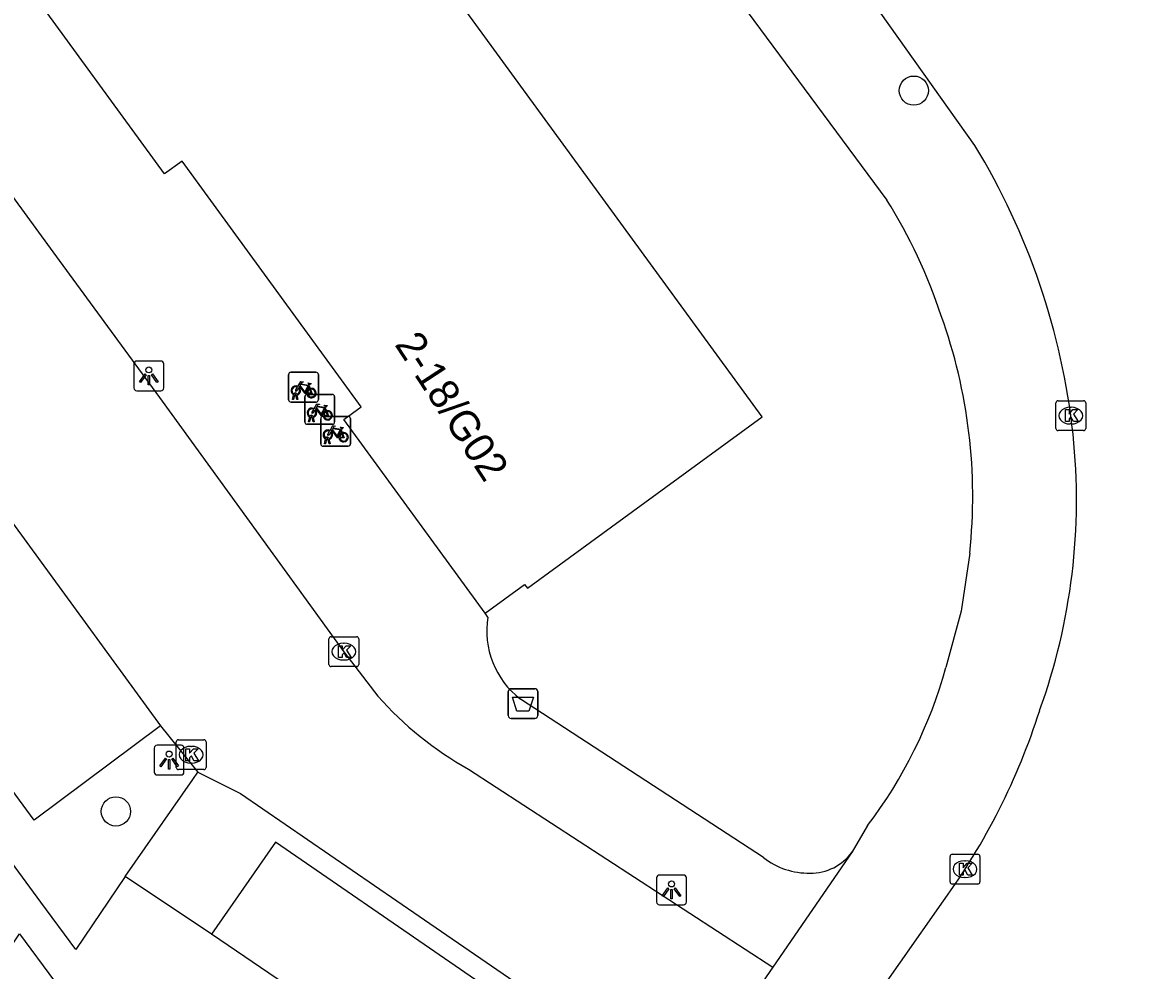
# Model space of a CAD drawing. Extents: x 159040 to 160094, y 381214 to 382518.
# Drawn here: x 159843.26 to 159881.08, y 382112.4 to 382144.15 of the extents above; entities that cross this region are included whole.
import ezdxf

# ---------------------------------------------------------------- set-up
doc = ezdxf.new("R2010")
doc.units = 0
for name, color, linetype in [('IMGEO_Afvalbak', 7, 'Continuous'), ('IMGEO_Boom', 7, 'Continuous'), ('IMGEO_Fietsenrek', 7, 'Continuous'), ('IMGEO_Kolk', 7, 'Continuous'), ('IMGEO_Lichtpunt', 7, 'Continuous'), ('IMGEO_Pand', 7, 'Continuous'), ('IMGEO_Pand_nummerreeks', 7, 'Continuous'), ('IMGEO_Parkeervlak_open', 7, 'Continuous'), ('IMGEO_Rijbaan_lokaal_gesloten', 7, 'Continuous'), ('IMGEO_Rijbaan_lokaal_open', 7, 'Continuous'), ('IMGEO_Voetpad_gesloten', 7, 'Continuous'), ('IMGEO_Voetpad_open', 7, 'Continuous')]:
    doc.layers.add(name, color=color, linetype=linetype)

msp = doc.modelspace()

# ---------------------------------------------------------------- linework, layer by layer
at = {"layer": 'IMGEO_Afvalbak'}
for p, q in [((159859.526, 382120.94), (159859.526, 382121.74)), ((159859.526, 382121.74), (159859.526, 382120.94)), ((159859.626, 382121.84), (159860.416, 382121.84)), ((159860.416, 382121.84), (159859.626, 382121.84)), ((159860.516, 382121.74), (159860.516, 382120.94)), ((159860.516, 382120.94), (159860.516, 382121.74)), ((159860.416, 382120.84), (159859.626, 382120.84)), ((159859.626, 382120.84), (159860.416, 382120.84))]:
    msp.add_line(p, q, dxfattribs=at)
msp.add_lwpolyline([(159859.669, 382121.554), (159860.373, 382121.554), (159860.224, 382121.084), (159859.818, 382121.084), (159859.669, 382121.554)], dxfattribs=at)
for centre, start, end in [((159859.626, 382121.74), 90, 180), ((159859.626, 382121.74), 90, 180), ((159860.416, 382121.74), 0, 90), ((159860.416, 382121.74), 360, 90), ((159859.626, 382120.94), 180, 270), ((159859.626, 382120.94), 180, 270), ((159860.416, 382120.94), 270, 0), ((159860.416, 382120.94), 270, 0)]:
    msp.add_arc(centre, 0.1, start, end, dxfattribs=at)
at = {"layer": 'IMGEO_Boom'}
for centre in [(159873.117, 382141.87), (159846.385, 382117.729)]:
    msp.add_circle(centre, 0.489, dxfattribs=at)
at = {"layer": 'IMGEO_Fietsenrek'}
for p, q in [((159852.17, 382131.514), (159852.17, 382132.355)), ((159852.17, 382132.355), (159852.17, 382131.514)), ((159852.245, 382132.439), (159853.086, 382132.439)), ((159853.086, 382132.439), (159852.245, 382132.439)), ((159853.17, 382132.364), (159853.17, 382131.523)), ((159853.17, 382131.523), (159853.17, 382132.364)), ((159852.857, 382131.988), (159852.893, 382131.893)), ((159853.095, 382131.439), (159852.254, 382131.439)), ((159852.254, 382131.439), (159853.095, 382131.439)), ((159852.297, 382131.523), (159852.336, 382131.683)), ((159852.331, 382131.523), (159852.297, 382131.523)), ((159852.366, 382131.671), (159852.331, 382131.523)), ((159852.408, 382131.695), (159852.407, 382131.699)), ((159852.449, 382131.523), (159852.415, 382131.665)), ((159852.439, 382131.706), (159852.44, 382131.699)), ((159852.447, 382131.669), (159852.482, 382131.523)), ((159852.482, 382131.523), (159852.449, 382131.523)), ((159852.713, 382130.77), (159852.713, 382131.611)), ((159852.713, 382131.611), (159852.713, 382130.77)), ((159852.788, 382131.695), (159853.629, 382131.695)), ((159853.629, 382131.695), (159852.788, 382131.695)), ((159853.713, 382131.62), (159853.713, 382130.779)), ((159853.713, 382130.779), (159853.713, 382131.62)), ((159853.4, 382131.244), (159853.436, 382131.149)), ((159853.638, 382130.695), (159852.797, 382130.695)), ((159852.797, 382130.695), (159853.638, 382130.695)), ((159852.84, 382130.779), (159852.879, 382130.939)), ((159852.874, 382130.779), (159852.84, 382130.779)), ((159852.909, 382130.927), (159852.874, 382130.779)), ((159852.951, 382130.951), (159852.95, 382130.955)), ((159852.992, 382130.779), (159852.958, 382130.921)), ((159852.982, 382130.962), (159852.983, 382130.955)), ((159852.99, 382130.925), (159853.025, 382130.779)), ((159853.025, 382130.779), (159852.992, 382130.779)), ((159853.246, 382130.036), (159853.246, 382130.877)), ((159853.246, 382130.877), (159853.246, 382130.036)), ((159853.321, 382130.961), (159854.162, 382130.961)), ((159854.162, 382130.961), (159853.321, 382130.961)), ((159854.246, 382130.886), (159854.246, 382130.045)), ((159854.246, 382130.045), (159854.246, 382130.886)), ((159853.933, 382130.51), (159853.969, 382130.415)), ((159854.171, 382129.961), (159853.33, 382129.961)), ((159853.33, 382129.961), (159854.171, 382129.961)), ((159853.373, 382130.045), (159853.412, 382130.205)), ((159853.407, 382130.045), (159853.373, 382130.045)), ((159853.442, 382130.193), (159853.407, 382130.045)), ((159853.484, 382130.217), (159853.483, 382130.221)), ((159853.525, 382130.045), (159853.491, 382130.187)), ((159853.515, 382130.228), (159853.516, 382130.221)), ((159853.523, 382130.191), (159853.558, 382130.045)), ((159853.558, 382130.045), (159853.525, 382130.045))]:
    msp.add_line(p, q, dxfattribs=at)
for points in [[(159852.504, 382131.913), (159852.452, 382131.823), (159852.412, 382131.798), (159852.413, 382131.845), (159852.468, 382131.939)], [(159852.483, 382131.965), (159852.578, 382132.129), (159852.664, 382132.115), (159852.666, 382132.106), (159852.61, 382132.095), (159852.583, 382132.05), (159852.839, 382132.009)], [(159852.779, 382131.721), (159852.729, 382131.721), (159852.538, 382131.972), (159852.519, 382131.94)], [(159852.826, 382131.984), (159852.569, 382132.025), (159852.552, 382131.996), (159852.719, 382131.776), (159852.826, 382131.984)], [(159852.874, 382131.886), (159852.844, 382131.963), (159852.735, 382131.745), (159852.778, 382131.745)], [(159852.808, 382131.745), (159852.928, 382131.744), (159852.884, 382131.858)], [(159852.904, 382131.865), (159852.959, 382131.72), (159852.809, 382131.72)], [(159852.839, 382132.009), (159852.864, 382132.058), (159852.858, 382132.062), (159852.835, 382132.066), (159852.823, 382132.073), (159852.822, 382132.076), (159852.824, 382132.081), (159852.919, 382132.066), (159852.921, 382132.056), (159852.911, 382132.043), (159852.899, 382132.037), (159852.885, 382132.043), (159852.857, 382131.988)], [(159853.047, 382131.169), (159852.995, 382131.079), (159852.955, 382131.054), (159852.956, 382131.101), (159853.011, 382131.195)], [(159853.026, 382131.221), (159853.121, 382131.385), (159853.207, 382131.371), (159853.209, 382131.362), (159853.153, 382131.351), (159853.126, 382131.306), (159853.382, 382131.265)], [(159853.322, 382130.977), (159853.272, 382130.977), (159853.081, 382131.228), (159853.062, 382131.196)], [(159853.369, 382131.24), (159853.112, 382131.281), (159853.095, 382131.252), (159853.262, 382131.032), (159853.369, 382131.24)], [(159853.417, 382131.142), (159853.387, 382131.219), (159853.278, 382131.001), (159853.321, 382131.001)], [(159853.351, 382131.001), (159853.471, 382131), (159853.427, 382131.114)], [(159853.447, 382131.121), (159853.502, 382130.976), (159853.352, 382130.976)], [(159853.382, 382131.265), (159853.407, 382131.314), (159853.401, 382131.318), (159853.378, 382131.322), (159853.366, 382131.329), (159853.365, 382131.332), (159853.367, 382131.337), (159853.462, 382131.322), (159853.464, 382131.312), (159853.454, 382131.299), (159853.442, 382131.293), (159853.428, 382131.299), (159853.4, 382131.244)], [(159853.58, 382130.435), (159853.528, 382130.345), (159853.488, 382130.32), (159853.489, 382130.367), (159853.544, 382130.461)], [(159853.559, 382130.487), (159853.654, 382130.651), (159853.74, 382130.637), (159853.742, 382130.628), (159853.686, 382130.617), (159853.659, 382130.572), (159853.915, 382130.531)], [(159853.855, 382130.243), (159853.805, 382130.243), (159853.614, 382130.494), (159853.595, 382130.462)], [(159853.902, 382130.506), (159853.645, 382130.547), (159853.628, 382130.518), (159853.795, 382130.298), (159853.902, 382130.506)], [(159853.95, 382130.408), (159853.92, 382130.485), (159853.811, 382130.267), (159853.854, 382130.267)], [(159853.884, 382130.267), (159854.004, 382130.266), (159853.96, 382130.38)], [(159853.98, 382130.387), (159854.035, 382130.242), (159853.885, 382130.242)], [(159853.915, 382130.531), (159853.94, 382130.58), (159853.934, 382130.584), (159853.911, 382130.588), (159853.899, 382130.595), (159853.898, 382130.598), (159853.9, 382130.603), (159853.995, 382130.588), (159853.997, 382130.578), (159853.987, 382130.565), (159853.975, 382130.559), (159853.961, 382130.565), (159853.933, 382130.51)]]:
    msp.add_lwpolyline(points, dxfattribs=at)
for centre, radius, start, end in [((159852.248, 382132.361), 0.0779, 92.4484, 184.2845), ((159852.248, 382132.361), 0.0779, 92.4484, 184.2845), ((159853.092, 382132.361), 0.0779, 2.4484, 94.2845), ((159853.092, 382132.361), 0.0779, 2.4484, 94.2845), ((159852.41, 382131.824), 0.159, 62.6766, 242.1369), ((159852.41, 382131.824), 0.129, 63.3192, 238.903), ((159852.41, 382131.824), 0.129, 283.6043, 43.4302), ((159852.41, 382131.824), 0.159, 283.5766, 46.6042), ((159852.937, 382131.74), 0.159, 113.3408, 178.3217), ((159852.937, 382131.74), 0.159, 187.0065, 105.7708), ((159852.937, 382131.74), 0.129, 113.923, 177.9556), ((159852.937, 382131.74), 0.129, 188.6715, 104.5883), ((159852.248, 382131.517), 0.0779, 182.4484, 274.2845), ((159852.248, 382131.517), 0.0779, 182.4484, 274.2845), ((159852.39, 382131.695), 0.0499, 12.8025, 158.6934), ((159852.41, 382131.824), 0.159, 253.9967, 271.7867), ((159852.39, 382131.695), 0.0174, 12.8025, 163.4502), ((159852.41, 382131.824), 0.129, 253.415, 269.0204), ((159852.791, 382131.617), 0.0779, 92.4484, 184.2845), ((159852.791, 382131.617), 0.0779, 92.4484, 184.2845), ((159853.092, 382131.517), 0.0779, 272.4484, 4.2845), ((159853.092, 382131.517), 0.0779, 272.4484, 4.2845), ((159853.635, 382131.617), 0.0779, 2.4484, 94.2845), ((159853.635, 382131.617), 0.0779, 2.4484, 94.2845), ((159852.953, 382131.08), 0.159, 62.6766, 242.1369), ((159852.953, 382131.08), 0.129, 63.3192, 238.903), ((159852.953, 382131.08), 0.129, 283.6043, 43.4302), ((159852.953, 382131.08), 0.159, 283.5766, 46.6042), ((159853.48, 382130.996), 0.159, 113.3408, 178.3217), ((159853.48, 382130.996), 0.159, 187.0065, 105.7708), ((159853.48, 382130.996), 0.129, 113.923, 177.9556), ((159853.48, 382130.996), 0.129, 188.6715, 104.5883), ((159852.791, 382130.773), 0.0779, 182.4484, 274.2845), ((159852.791, 382130.773), 0.0779, 182.4484, 274.2845), ((159852.933, 382130.951), 0.0499, 12.8025, 158.6934), ((159852.953, 382131.08), 0.159, 253.9967, 271.7867), ((159852.933, 382130.951), 0.0174, 12.8025, 163.4502), ((159852.953, 382131.08), 0.129, 253.415, 269.0204), ((159853.324, 382130.883), 0.0779, 92.4484, 184.2845), ((159853.324, 382130.883), 0.0779, 92.4484, 184.2845), ((159853.635, 382130.773), 0.0779, 272.4484, 4.2845), ((159853.635, 382130.773), 0.0779, 272.4484, 4.2845), ((159854.168, 382130.883), 0.0779, 2.4484, 94.2845), ((159854.168, 382130.883), 0.0779, 2.4484, 94.2845), ((159853.486, 382130.346), 0.159, 62.6766, 242.1369), ((159853.486, 382130.346), 0.129, 63.3192, 238.903), ((159853.486, 382130.346), 0.129, 283.6043, 43.4302), ((159853.486, 382130.346), 0.159, 283.5766, 46.6042), ((159854.013, 382130.262), 0.159, 113.3408, 178.3217), ((159854.013, 382130.262), 0.159, 187.0065, 105.7708), ((159854.013, 382130.262), 0.129, 113.923, 177.9556), ((159854.013, 382130.262), 0.129, 188.6715, 104.5883), ((159853.324, 382130.039), 0.0779, 182.4484, 274.2845), ((159853.324, 382130.039), 0.0779, 182.4484, 274.2845), ((159853.466, 382130.217), 0.0499, 12.8025, 158.6934), ((159853.486, 382130.346), 0.159, 253.9967, 271.7867), ((159853.466, 382130.217), 0.0174, 12.8025, 163.4502), ((159853.486, 382130.346), 0.129, 253.415, 269.0204), ((159854.168, 382130.039), 0.0779, 272.4484, 4.2845), ((159854.168, 382130.039), 0.0779, 272.4484, 4.2845)]:
    msp.add_arc(centre, radius, start, end, dxfattribs=at)
at = {"layer": 'IMGEO_Kolk'}
for p, q in [((159877.951, 382131.485), (159878.803, 382131.485)), ((159877.876, 382130.559), (159877.876, 382131.411)), ((159878.364, 382131.265), (159878.389, 382131.265)), ((159878.877, 382131.411), (159878.877, 382130.559)), ((159878.387, 382130.705), (159878.362, 382130.705)), ((159878.803, 382130.485), (159877.951, 382130.485)), ((159853.521, 382122.654), (159853.521, 382123.506)), ((159853.596, 382123.58), (159854.448, 382123.58)), ((159854.522, 382123.506), (159854.522, 382122.654)), ((159854.009, 382123.36), (159854.034, 382123.36)), ((159854.032, 382122.8), (159854.007, 382122.8)), ((159854.448, 382122.58), (159853.596, 382122.58)), ((159848.482, 382120.128), (159849.334, 382120.128)), ((159848.407, 382119.202), (159848.407, 382120.054)), ((159848.895, 382119.908), (159848.92, 382119.908)), ((159849.408, 382120.054), (159849.408, 382119.202)), ((159848.918, 382119.348), (159848.893, 382119.348)), ((159849.334, 382119.128), (159848.482, 382119.128)), ((159874.332, 382115.369), (159874.332, 382116.221)), ((159874.407, 382116.295), (159875.259, 382116.295)), ((159874.82, 382116.075), (159874.845, 382116.075)), ((159875.333, 382116.221), (159875.333, 382115.369)), ((159875.259, 382115.295), (159874.407, 382115.295)), ((159874.843, 382115.515), (159874.818, 382115.515))]:
    msp.add_line(p, q, dxfattribs=at)
for points in [[(159877.951, 382131.485), (159878.803, 382131.485)], [(159877.876, 382130.559), (159877.876, 382131.411)], [(159878.197, 382131.185), (159878.32, 382131.185), (159878.32, 382131.034), (159878.45, 382131.185), (159878.614, 382131.185), (159878.468, 382131.034), (159878.621, 382130.785), (159878.469, 382130.785), (159878.384, 382130.949), (159878.32, 382130.882), (159878.32, 382130.785), (159878.197, 382130.785), (159878.197, 382131.185)], [(159878.877, 382131.411), (159878.877, 382130.559)], [(159878.803, 382130.485), (159877.951, 382130.485)], [(159853.521, 382122.654), (159853.521, 382123.506)], [(159853.596, 382123.58), (159854.448, 382123.58)], [(159854.522, 382123.506), (159854.522, 382122.654)], [(159853.842, 382123.28), (159853.965, 382123.28), (159853.965, 382123.129), (159854.095, 382123.28), (159854.259, 382123.28), (159854.113, 382123.129), (159854.266, 382122.88), (159854.114, 382122.88), (159854.029, 382123.044), (159853.965, 382122.977), (159853.965, 382122.88), (159853.842, 382122.88), (159853.842, 382123.28)], [(159854.448, 382122.58), (159853.596, 382122.58)], [(159848.482, 382120.128), (159849.334, 382120.128)], [(159848.407, 382119.202), (159848.407, 382120.054)], [(159848.728, 382119.828), (159848.851, 382119.828), (159848.851, 382119.677), (159848.981, 382119.828), (159849.145, 382119.828), (159848.999, 382119.677), (159849.152, 382119.428), (159849, 382119.428), (159848.915, 382119.592), (159848.851, 382119.525), (159848.851, 382119.428), (159848.728, 382119.428), (159848.728, 382119.828)], [(159849.408, 382120.054), (159849.408, 382119.202)], [(159849.334, 382119.128), (159848.482, 382119.128)], [(159874.332, 382115.369), (159874.332, 382116.221)], [(159874.407, 382116.295), (159875.259, 382116.295)], [(159874.653, 382115.995), (159874.776, 382115.995), (159874.776, 382115.844), (159874.906, 382115.995), (159875.07, 382115.995), (159874.924, 382115.844), (159875.077, 382115.595), (159874.925, 382115.595), (159874.84, 382115.759), (159874.776, 382115.692), (159874.776, 382115.595), (159874.653, 382115.595), (159874.653, 382115.995)], [(159875.333, 382116.221), (159875.333, 382115.369)], [(159875.259, 382115.295), (159874.407, 382115.295)]]:
    msp.add_lwpolyline(points, dxfattribs=at)
for centre, start, end in [((159877.953, 382131.409), 91.552, 178.448), ((159877.953, 382131.409), 91.552, 178.448), ((159878.801, 382131.409), 1.552, 88.448), ((159878.801, 382131.409), 1.552, 88.448), ((159877.953, 382130.561), 181.552, 268.448), ((159877.953, 382130.561), 181.552, 268.448), ((159878.801, 382130.561), 271.552, 358.448), ((159878.801, 382130.561), 271.552, 358.448), ((159853.598, 382123.504), 91.552, 178.448), ((159853.598, 382123.504), 91.552, 178.448), ((159854.446, 382123.504), 1.552, 88.448), ((159854.446, 382123.504), 1.552, 88.448), ((159853.598, 382122.656), 181.552, 268.448), ((159853.598, 382122.656), 181.552, 268.448), ((159854.446, 382122.656), 271.552, 358.448), ((159854.446, 382122.656), 271.552, 358.448), ((159848.484, 382120.052), 91.552, 178.448), ((159848.484, 382120.052), 91.552, 178.448), ((159849.332, 382120.052), 1.552, 88.448), ((159849.332, 382120.052), 1.552, 88.448), ((159848.484, 382119.204), 181.552, 268.448), ((159848.484, 382119.204), 181.552, 268.448), ((159849.332, 382119.204), 271.552, 358.448), ((159849.332, 382119.204), 271.552, 358.448), ((159874.409, 382116.219), 91.552, 178.448), ((159874.409, 382116.219), 91.552, 178.448), ((159875.257, 382116.219), 1.552, 88.448), ((159875.257, 382116.219), 1.552, 88.448), ((159874.409, 382115.371), 181.552, 268.448), ((159874.409, 382115.371), 181.552, 268.448), ((159875.257, 382115.371), 271.552, 358.448), ((159875.257, 382115.371), 271.552, 358.448)]:
    msp.add_arc(centre, 0.0765, start, end, dxfattribs=at)
for centre, major_axis, ratio, start_param, end_param in [((159878.363, 382130.985), (-0.387, 0.002), 0.722429, 4.712389, 7.853982), ((159878.388, 382130.985), (-0.39, 0.002), 0.717154, 1.570796, 4.712389), ((159854.008, 382123.08), (-0.387, 0.002), 0.722429, 4.712389, 7.853982), ((159854.033, 382123.08), (-0.39, 0.002), 0.717154, 1.570796, 4.712389), ((159848.894, 382119.628), (-0.387, 0.002), 0.722429, 4.712389, 7.853982), ((159848.919, 382119.628), (-0.39, 0.002), 0.717154, 1.570796, 4.712389), ((159874.819, 382115.795), (-0.387, 0.002), 0.722429, 4.712389, 7.853982), ((159874.844, 382115.795), (-0.39, 0.002), 0.717154, 1.570796, 4.712389)]:
    msp.add_ellipse(centre, major_axis=major_axis, ratio=ratio, start_param=start_param, end_param=end_param, dxfattribs=at)
at = {"layer": 'IMGEO_Lichtpunt'}
for p, q in [((159846.989, 382132.718), (159846.989, 382131.911)), ((159846.989, 382132.718), (159846.989, 382131.911)), ((159847.891, 382132.813), (159847.083, 382132.813)), ((159847.891, 382132.813), (159847.083, 382132.813)), ((159847.985, 382131.911), (159847.985, 382132.718)), ((159847.985, 382131.911), (159847.985, 382132.718)), ((159847.083, 382131.817), (159847.891, 382131.817)), ((159847.083, 382131.817), (159847.891, 382131.817)), ((159847.669, 382119.852), (159847.669, 382119.045)), ((159847.669, 382119.852), (159847.669, 382119.045)), ((159848.571, 382119.947), (159847.763, 382119.947)), ((159848.571, 382119.947), (159847.763, 382119.947)), ((159848.665, 382119.045), (159848.665, 382119.852)), ((159848.665, 382119.045), (159848.665, 382119.852)), ((159847.763, 382118.951), (159848.571, 382118.951)), ((159847.763, 382118.951), (159848.571, 382118.951)), ((159865.403, 382115.597), (159864.595, 382115.597)), ((159865.403, 382115.597), (159864.595, 382115.597)), ((159864.501, 382115.502), (159864.501, 382114.695)), ((159864.501, 382115.502), (159864.501, 382114.695)), ((159865.497, 382114.695), (159865.497, 382115.502)), ((159865.497, 382114.695), (159865.497, 382115.502)), ((159864.595, 382114.601), (159865.403, 382114.601)), ((159864.595, 382114.601), (159865.403, 382114.601))]:
    msp.add_line(p, q, dxfattribs=at)
for points in [[(159847.363, 382132.382), (159847.402, 382132.354), (159847.214, 382132.092), (159847.176, 382132.119), (159847.363, 382132.382)], [(159847.465, 382132.334), (159847.512, 382132.334), (159847.512, 382132.012), (159847.465, 382132.012), (159847.465, 382132.334)], [(159847.575, 382132.354), (159847.613, 382132.381), (159847.8, 382132.119), (159847.761, 382132.091), (159847.575, 382132.354)], [(159848.043, 382119.516), (159848.082, 382119.488), (159847.894, 382119.226), (159847.856, 382119.253), (159848.043, 382119.516)], [(159848.145, 382119.468), (159848.192, 382119.468), (159848.192, 382119.146), (159848.145, 382119.146), (159848.145, 382119.468)], [(159848.255, 382119.488), (159848.293, 382119.515), (159848.48, 382119.253), (159848.441, 382119.225), (159848.255, 382119.488)], [(159864.875, 382115.166), (159864.914, 382115.138), (159864.726, 382114.876), (159864.688, 382114.903), (159864.875, 382115.166)], [(159864.977, 382115.118), (159865.024, 382115.118), (159865.024, 382114.796), (159864.977, 382114.796), (159864.977, 382115.118)], [(159865.087, 382115.138), (159865.125, 382115.165), (159865.312, 382114.903), (159865.273, 382114.875), (159865.087, 382115.138)]]:
    msp.add_lwpolyline(points, dxfattribs=at)
for centre in [(159847.488, 382132.516), (159848.168, 382119.65), (159865, 382115.3)]:
    msp.add_circle(centre, 0.0994, dxfattribs=at)
for centre, start, end in [((159847.083, 382132.718), 90, 180), ((159847.083, 382132.718), 90, 180), ((159847.891, 382132.718), 0, 90), ((159847.891, 382132.718), 0, 90), ((159847.083, 382131.911), 180, 270), ((159847.083, 382131.911), 180, 270), ((159847.891, 382131.911), 270, 0), ((159847.891, 382131.911), 270, 360), ((159847.763, 382119.852), 90, 180), ((159847.763, 382119.852), 90, 180), ((159848.571, 382119.852), 0, 90), ((159848.571, 382119.852), 0, 90), ((159847.763, 382119.045), 180, 270), ((159847.763, 382119.045), 180, 270), ((159848.571, 382119.045), 270, 0), ((159848.571, 382119.045), 270, 360), ((159864.595, 382115.502), 90, 180), ((159864.595, 382115.502), 90, 180), ((159865.403, 382115.502), 0, 90), ((159865.403, 382115.502), 0, 90), ((159864.595, 382114.695), 180, 270), ((159864.595, 382114.695), 180, 270), ((159865.403, 382114.695), 270, 0), ((159865.403, 382114.695), 270, 360)]:
    msp.add_arc(centre, 0.0946, start, end, dxfattribs=at)
at = {"layer": 'IMGEO_Pand'}
for points in [[(159858.754, 382124.365), (159860.079, 382125.333), (159860.173, 382125.203), (159868.034, 382130.939), (159852.378, 382152.403), (159844.516, 382146.666), (159844.61, 382146.535), (159843.284, 382145.567)], [(159858.754, 382124.365), (159854.02, 382130.852), (159854.602, 382131.278), (159848.6, 382139.504), (159848.018, 382139.08), (159843.284, 382145.567)]]:
    msp.add_lwpolyline(points, dxfattribs=at)
at = {"layer": 'IMGEO_Parkeervlak_open'}
msp.add_lwpolyline([(159847.873, 382120.6), (159843.648, 382117.441), (159830.146, 382135.837), (159834.427, 382139.013)], dxfattribs=at)
at = {"layer": 'IMGEO_Rijbaan_lokaal_gesloten'}
for points in [[(159875.163, 382140.028), (159871.707, 382144.885), (159864.566, 382154.639), (159853.258, 382170.098), (159846.838, 382178.734)], [(159838.185, 382062.056), (159839.083, 382063.381), (159843.376, 382069.762), (159849.537, 382078.848), (159853.786, 382085.045), (159859.772, 382093.927), (159864.122, 382100.283), (159868.006, 382106.028), (159871.226, 382110.62), (159874.113, 382114.736)]]:
    msp.add_lwpolyline(points, dxfattribs=at)
for centre, radius, start, end in [((159857.798, 382128.619), 28.8, 16.8299, 36.6821), ((159855.141, 382127.818), 23.452, 6.2252, 31.3757), ((159857.761, 382128.171), 20.808, 340.1642, 6.0418), ((159855.781, 382128.004), 22.63, 324.1044, 342.2632)]:
    msp.add_arc(centre, radius, start, end, dxfattribs=at)
at = {"layer": 'IMGEO_Rijbaan_lokaal_open'}
for points in [[(159844.422, 382175.74), (159872.215, 382138.205)], [(159835.255, 382139.627), (159839.659, 382142.774), (159844.489, 382136.176), (159847.845, 382131.591), (159850.53, 382127.892), (159854.025, 382123.077), (159855.159, 382121.59)], [(159834.427, 382139.013), (159847.873, 382120.6)], [(159874.991, 382126.378), (159874.703, 382124.439), (159874.193, 382122.546)], [(159858.845, 382124.239), (159858.754, 382124.365)], [(159868.082, 382116.18), (159859.936, 382121.492)], [(159847.873, 382120.6), (159849.133, 382119.038)], [(159849.133, 382119.038), (159849.978, 382118.622), (159850.561, 382118.334), (159856.545, 382114.219), (159861.958, 382110.504), (159865.429, 382108.205)], [(159858.199, 382119.141), (159868.391, 382112.509)], [(159871.57, 382117.253), (159871.051, 382116.373)], [(159871.051, 382116.373), (159868.391, 382112.509)], [(159868.391, 382112.509), (159865.429, 382108.205)]]:
    msp.add_lwpolyline(points, dxfattribs=at)
for centre, radius, start, end in [((159857.297, 382128.83), 17.619, 18.1947, 32.1449), ((159857.241, 382128.279), 17.851, 353.8866, 19.8206), ((159861.693, 382123.78), 2.885, 170.8428, 232.4792), ((159859.035, 382126.761), 15.733, 322.8184, 344.4593), ((159864.112, 382129.593), 12.009, 221.7911, 240.4996), ((159869.668, 382117.361), 1.699, 269.1089, 324.4433), ((159869.593, 382118.122), 2.46, 232.1137, 271.1487)]:
    msp.add_arc(centre, radius, start, end, dxfattribs=at)
at = {"layer": 'IMGEO_Voetpad_gesloten'}
for points in [[(159846.694, 382115.544), (159845.044, 382113.106), (159843.864, 382114.684), (159828.163, 382136.083), (159834.447, 382140.702)], [(159849.585, 382113.612), (159846.694, 382115.544)], [(159843.155, 382113.628), (159844.325, 382112.044), (159835.055, 382098.347), (159833.936, 382099.897), (159843.155, 382113.628)], [(159862.823, 382104.618), (159849.585, 382113.612)]]:
    msp.add_lwpolyline(points, dxfattribs=at)
at = {"layer": 'IMGEO_Voetpad_open'}
for points in [[(159846.694, 382115.544), (159848.967, 382118.801), (159849.133, 382119.038)], [(159863.41, 382108.666), (159851.733, 382116.704), (159849.585, 382113.612)]]:
    msp.add_lwpolyline(points, dxfattribs=at)

# ---------------------------------------------------------------- texts
at = {"layer": 'IMGEO_Pand_nummerreeks'}
msp.add_text('2-18/G02', height=1, rotation=303.1785, dxfattribs=at).set_placement((159855.702, 382133.369))

doc.saveas('drawing.dxf')
